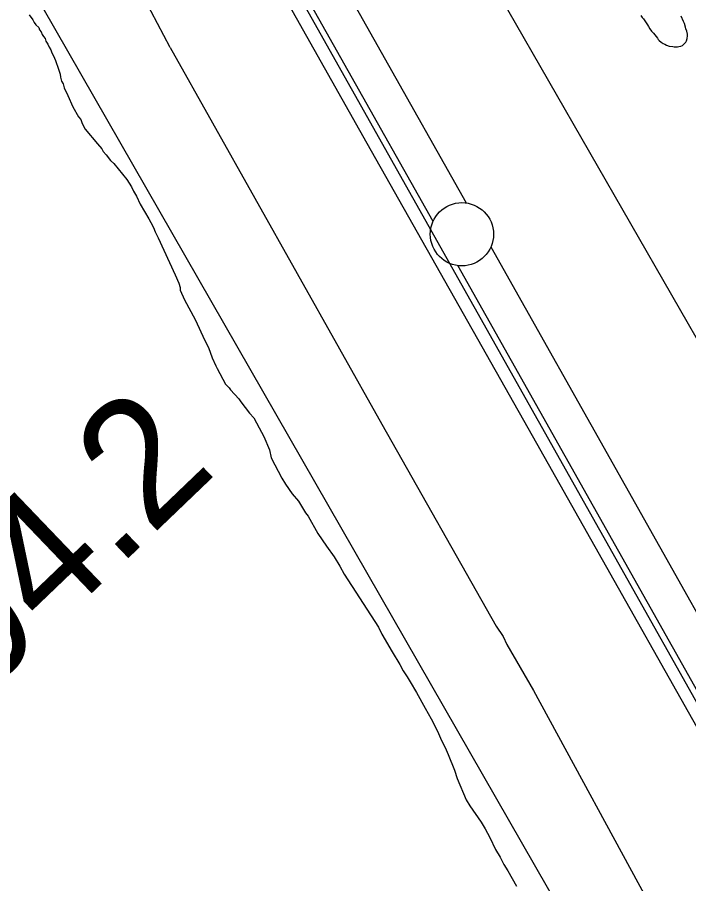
# Model space of a CAD drawing. Extents: x 3177185 to 3215018, y 812988 to 838321.
# Drawn here: x 3186995 to 3187527, y 833803 to 834488 of the extents above; entities that cross this region are included whole.
import ezdxf

# ---------------------------------------------------------------- set-up
doc = ezdxf.new("R2010")
doc.units = 0
for name, color, linetype in [('V-LEVE-TOET', 7, 'Continuous'), ('V-RAIL-TRAK', 7, 'Continuous'), ('V-ROAD-CNTR', 7, 'Continuous'), ('V-SITE-VEGE', 7, 'Continuous'), ('V-SURV-IDEN', 7, 'Continuous'), ('V-SURV-LINE', 7, 'Continuous'), ('V-TOPO-SHOR', 7, 'Continuous')]:
    doc.layers.add(name, color=color, linetype=linetype)

msp = doc.modelspace()

# ---------------------------------------------------------------- linework, layer by layer
at = {"layer": 'V-LEVE-TOET'}
for points in [[(3187116.25, 834464.44), (3186925.6, 834825.43), (3186860.39, 834954.05), (3186855.88, 834965.58), (3186851.33, 834972.93), (3186814.33, 835039.16), (3186682.24, 835286.96), (3186507.07, 835597.19), (3186375.31, 835833.83), (3186373.07, 835840.52), (3186368.02, 835845.71), (3186295.36, 835973.65), (3186158.41, 836216.39), (3186013.75, 836475.83), (3185956.49, 836575.47)], [(3187383.23, 834494.39), (3187577.88, 834155.85), (3187883.42, 833643.85)], [(3187116.25, 834464.44), (3187283.8, 834166.47), (3187374.37, 834006.65), (3187379.85, 833998.51), (3187382.79, 833992.3), (3187403.77, 833955.84), (3187499.46, 833779.53)]]:
    msp.add_lwpolyline(points, dxfattribs=at)
at = {"layer": 'V-RAIL-TRAK'}
msp.add_lwpolyline([(3187196.12, 834523.53), (3187196.25, 834523.29), (3187271.85, 834388.64), (3187402.7, 834157.47), (3187585.04, 833834.62), (3187750.78, 833540.2), (3187893.1, 833287.67), (3188030.93, 833043.52), (3188202.65, 832738.42), (3188367.55, 832446.95), (3188515.52, 832184.73), (3188604.36, 832027.33), (3188747.84, 831773.16), (3188900.96, 831502.07), (3189063.71, 831212.57), (3189216.32, 830942.96), (3189328.91, 830743), (3189498.14, 830440.69), (3189598.28, 830264.4), (3189789.76, 829923.97), (3189818.65, 829873.53), (3190149.29, 829287.64), (3190388.42, 828864.74)], dxfattribs=at)
at = {"layer": 'V-ROAD-CNTR'}
msp.add_lwpolyline([(3186813.02, 835225.18), (3189830.71, 829864.12), (3191892.33, 826207.06)], dxfattribs=at)
at = {"layer": 'V-SITE-VEGE'}
for p, q in [((3187004.75, 834490.24), (3187007.54, 834486.33)), ((3187007.54, 834486.33), (3187008.81, 834484.25)), ((3187008.81, 834484.25), (3187010.08, 834482.43)), ((3187010.08, 834482.43), (3187012.52, 834480.31)), ((3187012.52, 834480.31), (3187012.94, 834478.3)), ((3187012.94, 834478.3), (3187014.15, 834476.69)), ((3187014.15, 834476.69), (3187014.97, 834474.68)), ((3187014.97, 834474.68), (3187016.18, 834473.07)), ((3187016.18, 834473.07), (3187017.4, 834471.47)), ((3187017.4, 834471.47), (3187017.81, 834469.45)), ((3187017.81, 834469.45), (3187019.43, 834467.04)), ((3187019.43, 834467.04), (3187020.65, 834464.63)), ((3187020.65, 834464.63), (3187021.87, 834462.62)), ((3187021.87, 834462.62), (3187022.69, 834460.21)), ((3187022.69, 834460.21), (3187023.91, 834457.79)), ((3187023.91, 834457.79), (3187025.54, 834454.18)), ((3187025.54, 834454.18), (3187027.98, 834447.33)), ((3187027.98, 834447.33), (3187029.21, 834443.31)), ((3187029.21, 834443.31), (3187029.63, 834440.89)), ((3187029.63, 834440.89), (3187030.45, 834437.67)), ((3187030.45, 834437.67), (3187031.67, 834435.66)), ((3187031.67, 834435.66), (3187032.49, 834432.44)), ((3187032.49, 834432.44), (3187035.34, 834426.41)), ((3187035.34, 834426.41), (3187039.41, 834417.56)), ((3187039.41, 834417.56), (3187043.88, 834409.52)), ((3187043.88, 834409.52), (3187045.5, 834407.52)), ((3187045.5, 834407.52), (3187046.72, 834404.3)), ((3187046.72, 834404.3), (3187049.16, 834399.88)), ((3187049.16, 834399.88), (3187058.88, 834388.24)), ((3187058.88, 834388.24), (3187062.13, 834384.22)), ((3187062.13, 834384.22), (3187063.34, 834382.21)), ((3187063.34, 834382.21), (3187065.77, 834379.4)), ((3187065.77, 834379.4), (3187069.02, 834374.98)), ((3187069.02, 834374.98), (3187071.85, 834372.58)), ((3187071.85, 834372.58), (3187081.98, 834360.13)), ((3187081.98, 834360.13), (3187085.64, 834354.1)), ((3187085.64, 834354.1), (3187087.27, 834350.88)), ((3187087.27, 834350.88), (3187089.7, 834346.87)), ((3187089.7, 834346.87), (3187092.55, 834340.43)), ((3187092.55, 834340.43), (3187099.46, 834328.78)), ((3187099.46, 834328.78), (3187101.08, 834325.96)), ((3187101.08, 834325.96), (3187103.11, 834321.94)), ((3187103.11, 834321.94), (3187104.34, 834318.72)), ((3187104.34, 834318.72), (3187106.78, 834313.9)), ((3187106.78, 834313.9), (3187120.21, 834284.54)), ((3187120.21, 834284.54), (3187123.06, 834278.11)), ((3187123.06, 834278.11), (3187124.29, 834274.48)), ((3187124.29, 834274.48), (3187124.3, 834272.47)), ((3187124.3, 834272.47), (3187127.56, 834264.83)), ((3187127.56, 834264.83), (3187136.09, 834249.15)), ((3187136.09, 834249.15), (3187143.82, 834232.66)), ((3187143.82, 834232.66), (3187146.67, 834227.03)), ((3187146.67, 834227.03), (3187149.53, 834218.99)), ((3187149.53, 834218.99), (3187152.38, 834212.55)), ((3187152.38, 834212.55), (3187153.6, 834210.54)), ((3187153.6, 834210.54), (3187160.1, 834198.08)), ((3187160.1, 834198.08), (3187162.93, 834195.27)), ((3187162.93, 834195.27), (3187164.15, 834193.66)), ((3187164.15, 834193.66), (3187170.63, 834186.44)), ((3187170.63, 834186.44), (3187172.25, 834184.03)), ((3187172.25, 834184.03), (3187179.14, 834175.19)), ((3187179.14, 834175.19), (3187182.39, 834171.58)), ((3187182.39, 834171.58), (3187186.86, 834163.54)), ((3187186.86, 834163.54), (3187190.52, 834156.71)), ((3187190.52, 834156.71), (3187195, 834146.25)), ((3187195, 834146.25), (3187196.23, 834139.81)), ((3187196.23, 834139.81), (3187204.77, 834123.73)), ((3187204.77, 834123.73), (3187207.61, 834118.9)), ((3187207.61, 834118.9), (3187212.89, 834111.27)), ((3187212.89, 834111.27), (3187217.75, 834105.65)), ((3187217.75, 834105.65), (3187223.43, 834096.41)), ((3187223.43, 834096.41), (3187225.46, 834093.6)), ((3187225.46, 834093.6), (3187233.18, 834079.93)), ((3187233.18, 834079.93), (3187240.08, 834069.89)), ((3187240.08, 834069.89), (3187246.16, 834061.45)), ((3187246.16, 834061.45), (3187250.62, 834054.22)), ((3187250.62, 834054.22), (3187253.88, 834047.78)), ((3187253.88, 834047.78), (3187281.07, 834006)), ((3187281.07, 834006), (3187283.92, 834000.37)), ((3187283.92, 834000.37), (3187292.04, 833986.3)), ((3187292.04, 833986.3), (3187298.13, 833976.25)), ((3187298.13, 833976.25), (3187300.57, 833971.43)), ((3187300.57, 833971.43), (3187303.82, 833966.61)), ((3187303.82, 833966.61), (3187306.25, 833962.59)), ((3187306.25, 833962.59), (3187311.13, 833954.15)), ((3187311.13, 833954.15), (3187318.04, 833941.69)), ((3187318.04, 833941.69), (3187322.91, 833933.24)), ((3187322.91, 833933.24), (3187327.79, 833923.59)), ((3187327.79, 833923.59), (3187331.05, 833916.36)), ((3187331.05, 833916.36), (3187333.9, 833910.73)), ((3187333.9, 833910.73), (3187336.34, 833905.1)), ((3187336.34, 833905.1), (3187341.23, 833892.63)), ((3187341.23, 833892.63), (3187343.28, 833886.19)), ((3187343.28, 833886.19), (3187350.61, 833869.29)), ((3187350.61, 833869.29), (3187353.45, 833864.47)), ((3187353.45, 833864.47), (3187362.38, 833851.61)), ((3187362.38, 833851.61), (3187365.62, 833846.39)), ((3187365.62, 833846.39), (3187369.28, 833839.56)), ((3187369.28, 833839.56), (3187373.76, 833829.91)), ((3187373.76, 833829.91), (3187377.41, 833823.88)), ((3187377.41, 833823.88), (3187380.26, 833818.25)), ((3187380.26, 833818.25), (3187383.51, 833813.02)), ((3187383.51, 833813.02), (3187390.42, 833800.96))]:
    msp.add_line(p, q, dxfattribs=at)
at = {"layer": 'V-SURV-LINE'}
for points in [[(3186683.59, 835523.39), (3187350.41, 834341.44)], [(3187324.28, 834326.71), (3186657.46, 835508.65)], [(3187370.03, 834306.63), (3188326.78, 832607.71)], [(3188300.64, 832593), (3187343.89, 834291.92)]]:
    msp.add_lwpolyline(points, dxfattribs=at)
msp.add_circle((3187347.16, 834316.68), 25, dxfattribs=at)
at = {"layer": 'V-TOPO-SHOR'}
for points in [[(3185818.79, 836570.95), (3186715.05, 834976.3), (3186800.1, 834939.44), (3186819.81, 834836.62), (3187764.4, 833190.61), (3187867.38, 832974.26), (3188193.3, 832392.27), (3188600.69, 831693.89)], [(3187488.72, 834489.74), (3187489.89, 834488.02), (3187490.73, 834486.99), (3187491.91, 834485.44), (3187493.91, 834482.34), (3187494.75, 834480.97), (3187495.75, 834479.25), (3187497.26, 834477.35), (3187498.77, 834475.63), (3187501.79, 834471.84), (3187502.46, 834470.81), (3187503.14, 834469.95), (3187504.82, 834468.73), (3187506.52, 834467.69), (3187507.7, 834466.99), (3187509.06, 834466.29), (3187511.09, 834465.58), (3187513.99, 834465.21), (3187515.18, 834465.02), (3187517.74, 834464.99), (3187518.76, 834465.15), (3187520.3, 834465.47), (3187521.67, 834466.13), (3187523.4, 834467.47), (3187524.26, 834468.66), (3187524.79, 834469.67), (3187525.32, 834471.54), (3187525.69, 834473.58), (3187525.54, 834474.95), (3187525.05, 834477.34), (3187524.4, 834479.23), (3187524.07, 834480.42), (3187523.25, 834483.33), (3187522.59, 834485.05), (3187520.6, 834489.33)]]:
    msp.add_lwpolyline(points, dxfattribs=at)

# ---------------------------------------------------------------- texts
at = {"layer": 'V-SURV-IDEN'}
msp.add_text('1212+94.2', height=100, rotation=43.77769, dxfattribs=at).set_placement((3186695.82, 833689.28))

doc.saveas('drawing.dxf')
